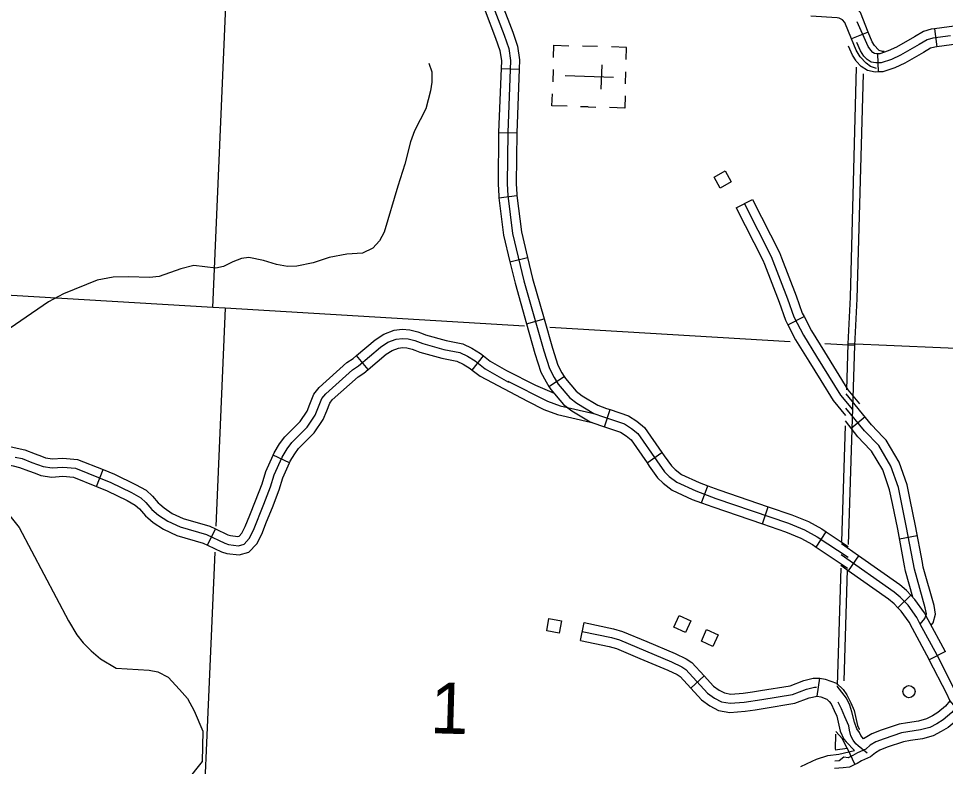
# Model space of a CAD drawing. Extents: x 653372 to 905732, y 627442 to 787275.
# Drawn here: x 837616 to 845264, y 669239 to 675411 of the extents above; entities that cross this region are included whole.
import ezdxf

# ---------------------------------------------------------------- set-up
doc = ezdxf.new("R2010")
doc.units = 0
for name, color, linetype in [('Level 2', 7, 'Continuous'), ('Level 32', 7, 'Continuous'), ('Level 35', 7, 'Continuous'), ('Level 4', 7, 'Continuous'), ('Level 45', 7, 'Continuous'), ('Level 5', 7, 'Continuous'), ('Level 56', 7, 'Continuous'), ('Level 57', 7, 'Continuous')]:
    doc.layers.add(name, color=color, linetype=linetype)

msp = doc.modelspace()

# ---------------------------------------------------------------- linework, layer by layer
at = {"layer": 'Level 2'}
for points in [[(844525.8, 675008.6), (844476.6, 673111.8), (844458.2, 672727)], [(844583.5, 674956.1), (844532.9, 673098.2), (844514, 672711.7)], [(844458.2, 672727), (844446.3, 672346.3)], [(844514, 672711.7), (844460.4, 671072)], [(844437, 672051), (844407, 671094.3)], [(844400.1, 670874.8), (844369.8, 669910.7)], [(844453.6, 670861.4), (844423.7, 669946.7)], [(844357.1, 669504.4), (844353.3, 669383.2)]]:
    msp.add_lwpolyline(points, dxfattribs=at)
at = {"layer": 'Level 32'}
for p, q in [((845173.3, 675325.9), (845192.9, 675177.8)), ((844626.9, 675300), (844487.6, 675244.3)), ((844702.6, 675119.7), (844708.4, 674970.4)), ((841597.3, 674999.9), (841747.2, 674993.9)), ((841576.4, 674470.1), (841726.4, 674468.5)), ((841579.5, 673932.3), (841728.3, 673950.8)), ((841669.9, 673404.5), (841815.9, 673439.3)), ((841807.5, 672891.6), (841951.8, 672932.5)), ((841992, 672375.9), (842118, 672457.3)), ((842449.1, 672042), (842496.8, 672184.2)), ((842801.1, 671744.1), (842924.5, 671829.4)), ((843252, 671414.4), (843304.2, 671555)), ((843752.8, 671241), (843801.2, 671383)), ((844195.4, 671049.2), (844278.5, 671174.1)), ((844546.7, 670976.7), (844460.6, 670854.7)), ((844976.9, 670653.8), (844870.9, 670548.6)), ((845263.5, 670188.1), (845130.4, 670120.4))]:
    msp.add_line(p, q, dxfattribs=at)
for points in [[(841346.6, 675994.4), (841622.8, 675273.6), (841660.3, 675164), (841675, 675065.7), (841651.4, 674470.4), (841647, 674048.1), (841652.7, 673950.9), (841691.6, 673637.1), (841784.4, 673247.6), (841948.7, 672668.9), (841995.7, 672523.1), (842033.7, 672449.6), (842068.9, 672395.1), (842165.3, 672280.7), (842222.6, 672236.9), (842363.3, 672152), (842443, 672123.2), (842614.7, 672065.6), (842672.1, 672028.8), (842725.3, 671985.7), (842881.1, 671760.3), (842944.7, 671670.5), (842983.4, 671632.8), (843046.6, 671584.4), (843203.4, 671512.4), (843368.3, 671451.2), (843969.7, 671246.3), (844101.7, 671191.5), (844205.7, 671135), (844460.8, 670965.3)], [(844626.9, 675300), (844563, 675459.8), (844505.4, 675523.5), (844477.9, 675537.2)], [(841465.5, 675474.5), (841552.3, 675248), (841587.1, 675146.1), (841599.8, 675061.6), (841597.3, 674999.9)], [(841605.5, 675528.2), (841693.3, 675299.1), (841733.5, 675181.8), (841750.2, 675069.8), (841747.2, 674993.9)], [(844487.6, 675244.3), (844433.7, 675379.2), (844413.2, 675401.8), (844387.8, 675414.5), (844370.3, 675417.9), (844152.2, 675429.6)], [(844702.6, 675119.7), (844693.6, 675119.3), (844678.1, 675122.3), (844664.6, 675131.2), (844648.1, 675148.8), (844627, 675180), (844535.6, 675383.7)], [(845695.2, 675392.7), (845294.4, 675342), (845173.3, 675325.9)], [(845173.3, 675325.9), (845144.7, 675322.1), (845081.6, 675303.5), (845008.6, 675260.9), (844858.7, 675174.4), (844792, 675143.9), (844720.9, 675120.4), (844702.6, 675119.7)], [(844694.7, 674997.8), (844644.8, 675015), (844608.3, 675043.3), (844559.7, 675096.1), (844525.7, 675149), (844487.6, 675244.3)], [(845304, 675267.9), (845160.3, 675248.9), (845111.4, 675234.5), (845046.1, 675196.3), (844893, 675108), (844819.4, 675074.3), (844734.3, 675046.2), (844688, 675044.4), (844649.2, 675051.8), (844616.2, 675073.8), (844589.6, 675102), (844561.3, 675143.9), (844531.1, 675213)], [(844757.6, 675138.3), (844754.6, 675138), (844743.5, 675139.6), (844717.1, 675148.7), (844710.1, 675154.1), (844678.9, 675188.1), (844659.7, 675218.1), (844626.9, 675300)], [(845713.9, 675244.5), (845313.6, 675193.8), (845192.9, 675177.8)], [(844526.6, 675061.8), (844495.6, 675107.7), (844462.7, 675183.1)], [(845192.9, 675177.8), (845175.8, 675175.6), (845141.3, 675165.4), (845083.6, 675131.7), (844927.3, 675041.5), (844846.7, 675004.7), (844747.8, 674972), (844708.4, 674970.4)], [(841597.3, 674999.9), (841576.4, 674472.3), (841576.4, 674470.1)], [(844708.4, 674970.4), (844682.3, 674969.4), (844620.4, 674981.3), (844567.7, 675016.4), (844527.1, 675059.4)], [(841747.2, 674993.9), (841726.4, 674468.6), (841726.4, 674468.5)], [(841576.4, 674470.1), (841572, 674046.3), (841578, 673944.1), (841579.5, 673932.3)], [(841726.4, 674468.5), (841722, 674049.9), (841727.5, 673957.8), (841728.3, 673950.8)], [(841579.5, 673932.3), (841617.7, 673623.8), (841669.9, 673404.5)], [(841728.3, 673950.8), (841765.5, 673650.5), (841815.9, 673439.3)], [(841669.9, 673404.5), (841711.9, 673228.6), (841807.5, 672891.6)], [(841815.9, 673439.3), (841857, 673266.5), (841951.8, 672932.5)], [(841807.5, 672891.6), (841876.9, 672647.1), (841926.3, 672494.2), (841968.7, 672411.9), (841992, 672375.9)], [(841951.8, 672932.5), (842020.5, 672690.6), (842065.2, 672552), (842098.7, 672487.2), (842118, 672457.3)], [(842118, 672457.3), (842129.4, 672439.7), (842217.4, 672335.3), (842264.9, 672299), (842395.7, 672220), (842467.7, 672194), (842496.8, 672184.2)], [(841992, 672375.9), (842008.5, 672350.4), (842113.2, 672226.1), (842180.3, 672174.8), (842330.8, 672084), (842418.3, 672052.3), (842449.1, 672042)], [(842496.8, 672184.2), (842647.3, 672133.8), (842716.1, 672089.7), (842780.9, 672037.2), (842924.5, 671829.4)], [(842449.1, 672042), (842582, 671997.5), (842628.1, 671967.9), (842669.7, 671934.2), (842801.1, 671744.1)], [(842924.5, 671829.4), (842942.5, 671803.3), (843002, 671719.4), (843032.5, 671689.6), (843085.6, 671649.1), (843232.2, 671581.8), (843304.2, 671555)], [(842801.1, 671744.1), (842819.6, 671717.3), (842887.5, 671621.5), (842934.3, 671575.9), (843007.7, 671519.8), (843174.7, 671443.1), (843252, 671414.4)], [(843304.2, 671555), (843393.5, 671521.9), (843801.2, 671383)], [(843252, 671414.4), (843343.2, 671380.5), (843752.8, 671241)], [(843801.2, 671383), (843996.2, 671316.5), (844134.1, 671259.3), (844244.4, 671199.3), (844278.5, 671174.1)], [(843752.8, 671241), (843943.2, 671176.1), (844069.4, 671123.8), (844166.9, 671070.7), (844195.4, 671049.2)], [(844278.5, 671174.1), (844459.8, 671053.5)], [(844195.4, 671049.2), (844412, 670905.1), (844454, 670874.3)], [(844546.7, 670976.7), (844406.4, 671075.8)], [(845341.6, 669869.5), (845195.4, 670157.2), (845056.2, 670413.2), (845026.8, 670468.5), (844954.8, 670570), (844889.9, 670635.5), (844840.5, 670678), (844403.6, 670986.3)], [(844976.9, 670653.8), (844940.9, 670690.1), (844886.5, 670736.9), (844546.7, 670976.7)], [(844460.6, 670854.7), (844400.8, 670896.9)], [(844870.9, 670548.6), (844839, 670580.8), (844794.5, 670619), (844460.6, 670854.7)], [(845263.5, 670188.1), (845261.5, 670192), (845122, 670448.6), (845090.5, 670507.8), (845012.2, 670618.2), (844976.9, 670653.8)], [(845130.4, 670120.4), (845129.3, 670122.5), (844990.5, 670377.9), (844963.2, 670429.2), (844897.5, 670521.8), (844870.9, 670548.6)], [(845498.4, 669704.9), (845468, 669706.4), (845418.4, 669707.8), (845385, 669712.7), (845347, 669727.8), (845298.6, 669783.3), (845274.3, 669837.2), (845130.4, 670120.4)]]:
    msp.add_lwpolyline(points, dxfattribs=at)
at = {"layer": 'Level 35'}
for points in [[(841002.3, 675042.6), (841025.4, 674971.2), (841026.3, 674886.1), (841014.4, 674815.2), (840975.6, 674666.5), (840882.4, 674483.6), (840850.3, 674393.9), (840803, 674208.4), (840744.8, 674029), (840632.1, 673648.1), (840593.3, 673576.5), (840538.6, 673517.2), (840454.3, 673475.2), (840323.4, 673466.9), (840179.3, 673439.8), (840047, 673396.5), (839910.9, 673368.2), (839835, 673364.2), (839743.4, 673381.4), (839636, 673414.9), (839516.6, 673438.5), (839454.6, 673431.3), (839384.4, 673403.1), (839307, 673365.1), (839244, 673351.9), (839062.6, 673373.3), (838955.4, 673344.7), (838775, 673283), (838695, 673275), (838522.4, 673279.3), (838397.6, 673276.9), (838264.6, 673252.6), (837987.6, 673139.1), (837864.1, 673074.7), (837448.2, 672788.8)], [(837543, 671308.2), (837621.6, 671211.1), (838027.9, 670442.1), (838097.3, 670325.1), (838148.3, 670258.3), (838214.4, 670193.4), (838292.2, 670127.6), (838421.4, 670050.3), (838692.8, 670032.5), (838764.8, 670020.6), (838849.4, 669975.9), (838942.9, 669875.6), (839010.3, 669800.8), (839063.6, 669699.6), (839134.9, 669531.5), (839130.6, 669279.4), (839002.1, 669118.1)]]:
    msp.add_lwpolyline(points, dxfattribs=at)
at = {"layer": 'Level 4'}
for points in [[(841791.3, 672873.9), (839321.9, 673021.1), (839217.5, 673027.3), (834002.2, 673337.6), (833970.8, 673339.5), (832760.8, 673391.5)], [(843983.3, 672743.3), (841998.9, 672861.6)], [(844514, 672711.7), (844266.9, 672726.4)], [(846368.7, 672644.2), (844458.2, 672727)]]:
    msp.add_lwpolyline(points, dxfattribs=at)
at = {"layer": 'Level 45'}
for p, q in [((843537.2, 673848.8), (843670.9, 673916.7)), ((843963.1, 672883.9), (844096.6, 672952.4)), ((840500.6, 672515.5), (840403.6, 672629.9)), ((841358.5, 672510.8), (841451.8, 672628.3)), ((844600.4, 672123.4), (844486.5, 672029.1)), ((839852.4, 671746.1), (839715.4, 671807.2)), ((838259.5, 671549.9), (838314.9, 671689.3)), ((839175.1, 671065.7), (839240.1, 671200.9)), ((844884.6, 671118), (845031.4, 671145.5)), ((842251.6, 670280), (842282.3, 670426.8)), ((843161.4, 669885.6), (843272.3, 669986.7)), ((844204.1, 669819.1), (844225.9, 669967.5)), ((844452.9, 669389.7), (844516.8, 669254.7))]:
    msp.add_line(p, q, dxfattribs=at)
for points in [[(843604.1, 673882.7), (843824.7, 673448.5), (843961, 673097.1), (844013.1, 672950.8), (844091.6, 672798), (844200.4, 672622.2), (844397.8, 672302.3), (844496.8, 672184.7)], [(843670.9, 673916.7), (843893.3, 673479.2), (843909.4, 673437.5)], [(843537.2, 673848.8), (843756.1, 673417.9), (843769.6, 673383.2)], [(843909.4, 673437.5), (844031.3, 673123.2), (844082.1, 672980.6), (844096.6, 672952.4)], [(843769.6, 673383.2), (843890.7, 673070.9), (843944.1, 672921), (843963.1, 672883.9)], [(844096.6, 672952.4), (844156.9, 672834.9), (844264.2, 672661.7), (844362, 672503.1)], [(843963.1, 672883.9), (844026.2, 672761.1), (844136.6, 672582.8), (844234.4, 672424.4)], [(840403.6, 672629.9), (840558.2, 672760.9), (840629.3, 672807.1), (840715.1, 672839.5), (840780.6, 672846.5), (840843.4, 672843.1), (840909.5, 672825.3), (840939.5, 672813.8)], [(840939.5, 672813.8), (840974.2, 672800.4), (841142.7, 672753.9), (841281.2, 672727.8), (841355.7, 672691), (841426.9, 672648), (841451.8, 672628.3)], [(837588.1, 671792.6), (837646.6, 671779.3), (837725.3, 671748.3), (837819.7, 671714), (837893.1, 671702.2), (837980.3, 671708.9), (838085.7, 671699.6), (838377.7, 671583.6), (838546.5, 671500.3), (838623.8, 671457.3), (838667.2, 671416.7), (838715.4, 671361), (838770.7, 671313.2), (838847.9, 671262.2), (838948.1, 671215.8), (839166.9, 671152.9), (839316.7, 671080.9), (839348.5, 671071.4), (839429.6, 671061.1), (839476.4, 671074.6), (839519.3, 671119.8), (839554.5, 671188.4), (839640.2, 671403.9), (839695.9, 671547.3), (839726.2, 671647), (839790.9, 671792.3), (839831.7, 671860.9), (839869.3, 671911.4), (839996.7, 672038.9), (840062.8, 672137.1), (840117.5, 672274.5), (840149.9, 672315.1), (840371.1, 672513.4), (840420.4, 672545.8), (840603, 672700.6), (840663.4, 672739.8), (840732.6, 672766), (840782.6, 672771.3), (840831.5, 672768.7), (840886.2, 672753.9), (840950.7, 672729.1), (841125.8, 672680.7), (841257.2, 672656), (841319.7, 672625.2), (841384.1, 672586.3), (841466.1, 672521.1), (841658.3, 672411.5)], [(840018.8, 672229.4), (840051.9, 672312.6), (840095.2, 672366.8), (840325.2, 672573), (840375.4, 672606), (840403.6, 672629.9)], [(840500.6, 672515.5), (840647.9, 672640.3), (840697.5, 672672.5), (840750.1, 672692.4), (840784.6, 672696.1), (840819.6, 672694.2), (840862.9, 672682.5), (840885.6, 672673.8)], [(840885.6, 672673.8), (840927.2, 672657.8), (841108.8, 672607.6), (841233.2, 672584.2), (841283.6, 672559.3), (841341.2, 672524.6), (841358.5, 672510.8)], [(841451.8, 672628.3), (841508.2, 672583.5), (841640.6, 672508), (841881.7, 672386.8)], [(840158.2, 672173.9), (840183, 672236.4), (840204.6, 672263.5), (840416.9, 672453.8), (840465.4, 672485.6), (840500.6, 672515.5)], [(841358.5, 672510.8), (841423.9, 672458.8), (841814.3, 672252.8)], [(844362, 672503.1), (844458.7, 672346.4), (844554.1, 672233)], [(841651.9, 672418.4), (841979.1, 672253.9), (842083.5, 672216.5), (842363.3, 672152)], [(844234.4, 672424.4), (844336.8, 672258.2), (844439.4, 672136.4)], [(841881.7, 672386.8), (842034.5, 672319.5)], [(841814.3, 672252.8), (841949.5, 672184.9), (842062.3, 672144.5), (842334.7, 672081.6)], [(844750.9, 671955.7), (844652.5, 672059.4), (844445.3, 672313.9)], [(839715.4, 671807.2), (839724.2, 671826.9), (839769.2, 671902.5), (839812.4, 671960.6), (839938.5, 672086.8), (839996.1, 672172.3), (840018.8, 672229.4)], [(839852.4, 671746.1), (839857.6, 671757.8), (839894.2, 671819.2), (839926.2, 671862.3), (840054.8, 671991), (840129.5, 672101.9), (840158.2, 672173.9)], [(845056.2, 670413.2), (845094.5, 670459.4), (845105.9, 670499.1), (845096.6, 670549.2), (845007.2, 670868.1), (844943.2, 671211), (844874.7, 671542.4), (844814, 671717.7), (844713.7, 671886.5), (844596.6, 672009.8), (844441.6, 672197)], [(842330.1, 672082.7), (842346.4, 672078.9)], [(844642.5, 671852.9), (844540.7, 671960.3), (844438.2, 672090.6)], [(844971.9, 671440.8), (844946.8, 671562.2), (844882.1, 671749.3), (844773.6, 671931.8), (844750.9, 671955.7)], [(837256.7, 671908.8), (837285.7, 671912.8), (837324.6, 671917.2), (837366.2, 671914.9), (837507.8, 671887.2), (837604.6, 671865.8), (837668.8, 671851.1), (837751.8, 671818.4), (837804.3, 671799.3)], [(837804.3, 671799.3), (837838.6, 671786.9), (837896.2, 671777.6), (837980.7, 671784.1), (838103.2, 671773.3), (838314.9, 671689.3)], [(839523.2, 671312.6), (839570.4, 671431.4), (839625, 671571.8), (839655.7, 671673.3), (839715.4, 671807.2)], [(844825.7, 671410.5), (844802.5, 671522.5), (844745.9, 671686.1), (844653.7, 671841.1), (844642.5, 671852.9)], [(837277.2, 671760.2), (837304.5, 671764), (837328.8, 671766.7), (837347.5, 671765.7), (837477.3, 671740.3), (837571.7, 671719.5), (837624.4, 671707.4), (837698.7, 671678.1), (837753.2, 671658.3)], [(839662.6, 671257.2), (839710, 671376.5), (839766.9, 671522.8), (839796.6, 671620.8), (839852.4, 671746.1)], [(837753.2, 671658.3), (837800.7, 671641.1), (837889.9, 671626.7), (837979.9, 671633.6), (838068.2, 671625.8), (838259.5, 671549.9)], [(838314.9, 671689.3), (838408.2, 671652.2), (838581.4, 671566.7), (838668.4, 671518.3), (838721.3, 671468.7), (838768.6, 671414.2), (838780.2, 671404.1)], [(838259.5, 671549.9), (838347.2, 671515.1), (838511.7, 671433.9), (838579.3, 671396.2), (838613.1, 671364.6), (838662.3, 671307.8), (838682.1, 671290.6)], [(838780.2, 671404.1), (838816.1, 671373.1), (838884.5, 671327.8), (838974.4, 671286.3), (839193.7, 671223.2), (839240.1, 671200.9)], [(844926.1, 670896), (844869.9, 671196.6), (844825.7, 671410.5)], [(845072.9, 670923.4), (845016.4, 671225.4), (844971.9, 671440.8)], [(838682.1, 671290.6), (838725.3, 671253.3), (838811.3, 671196.5), (838921.8, 671145.3), (839140.1, 671082.6), (839175.1, 671065.7)], [(839175.1, 671065.7), (839289.6, 671010.7), (839333, 670997.8), (839435.5, 670984.7), (839516.8, 671008.2), (839581.1, 671076), (839622.9, 671157.4), (839662.6, 671257.2)], [(839240.1, 671200.9), (839343.7, 671151.1), (839364, 671145.1), (839423.7, 671137.4), (839436, 671141), (839457.4, 671163.6), (839486.1, 671219.5), (839523.2, 671312.6)], [(844994.8, 670635.8), (844934.4, 670851.2), (844926.1, 670896)], [(845146, 670404.5), (845162, 670423.7), (845182.6, 670495.5), (845169.4, 670566.2), (845080, 670885.1), (845072.9, 670923.4)], [(842282.3, 670426.8), (842525.3, 670376), (842598.8, 670354), (842799.2, 670269.7)], [(842267, 670353.4), (842506.9, 670303.2), (842573.5, 670283.3), (843003.3, 670102.5), (843087.7, 670062.4), (843122.3, 670039.9), (843299.5, 669845.4), (843357.8, 669803.6), (843415.3, 669773.9), (843488, 669760.9), (843602.9, 669769.4), (843747.9, 669791.5), (844001.5, 669833), (844117.2, 669876.4), (844182.4, 669892.3), (844199.2, 669893.5)], [(842251.6, 670280), (842488.4, 670230.4), (842548.1, 670212.6), (842741.1, 670131.5)], [(842799.2, 670269.7), (843034, 670171), (843124.3, 670128), (843171.2, 670097.6), (843272.3, 669986.7)], [(842741.1, 670131.5), (842972.7, 670034.1), (843051, 669996.8), (843073.4, 669982.3), (843161.4, 669885.6)], [(843272.3, 669986.7), (843349.6, 669901.8), (843397.1, 669867.8), (843439.7, 669845.7), (843491.9, 669836.4), (843594.5, 669844), (843670.4, 669855.6)], [(843670.4, 669855.6), (843736.2, 669865.6), (843982.1, 669905.8), (844095.1, 669948.2), (844170.7, 669966.6), (844225.9, 669967.5)], [(844225.9, 669967.5), (844272.3, 669960.7), (844364.3, 669925.5), (844419, 669875.5), (844449.7, 669831), (844481.8, 669764.2), (844509.2, 669701.2), (844538.8, 669577.8), (844551.4, 669547.9), (844553.4, 669545.8)], [(843161.4, 669885.6), (843249.3, 669789.1), (843318.5, 669739.5), (843390.9, 669702), (843484.1, 669685.4), (843611.3, 669694.8), (843693, 669707.3)], [(844586.5, 669466.6), (844566.4, 669494.3), (844553.9, 669519.4), (844533.4, 669548.4), (844513.5, 669605.5), (844492.4, 669691.3), (844473.6, 669744.8), (844446, 669802.6), (844369.5, 669900.8)], [(843693, 669707.3), (843759.6, 669717.5), (844020.9, 669760.2), (844139.4, 669804.6), (844204.1, 669819.1)], [(844204.1, 669819.1), (844234.2, 669814.7), (844284.1, 669795.6), (844305.2, 669776.2), (844319.6, 669755.5), (844345.3, 669701.7), (844366.4, 669653.4), (844395.8, 669530.8), (844424, 669464), (844445.2, 669441.9)], [(845391.3, 669790.6), (845355.8, 669732.3), (845316.9, 669683.8), (845243.8, 669623), (845192.1, 669591.8), (845134.4, 669562), (845057.6, 669541.2), (844899.6, 669515.4), (844758.3, 669468.2), (844689.9, 669441.5), (844643.5, 669413.6), (844606, 669382.1), (844537.2, 669352.2), (844499.1, 669328.9), (844460.6, 669310.7), (844423.8, 669315.9), (844386.5, 669284.9), (844351.5, 669283.5)], [(844617.3, 669348.9), (844542.5, 669410.3), (844523.4, 669426.4), (844502.3, 669455.5), (844483.8, 669492.7), (844471.3, 669538.7), (844465.8, 669573.9), (844432.9, 669649), (844405.5, 669714.2), (844378.6, 669770.4)], [(845299.4, 669781.4), (845263.4, 669736.4), (845200.4, 669684), (845155.7, 669657), (845107.2, 669632), (845041.8, 669614.3), (844951.5, 669599.6)], [(845428.2, 669707.6), (845417.1, 669689.3), (845370.5, 669631.2), (845287.2, 669562), (845228.6, 669526.6), (845161.6, 669492), (845073.4, 669468.1), (844975.6, 669452.2)], [(844951.5, 669599.6), (844881.7, 669588.2), (844732.9, 669538.4), (844656.8, 669508.7), (844586.5, 669466.6)], [(844452.3, 669388.3), (844413.7, 669466), (844357.8, 669528.3)], [(844445.2, 669441.9), (844514.1, 669370.1)], [(844975.6, 669452.2), (844917.6, 669442.7), (844783.7, 669398), (844722.9, 669374.2), (844687, 669352.7), (844645.7, 669318), (844571.8, 669285.8), (844534.7, 669263.1), (844516.8, 669254.7)], [(844163, 669282.8), (844198.5, 669299.2), (844292.1, 669330), (844383.5, 669340.8), (844514.1, 669370.1)], [(844452.3, 669388.3), (844352.9, 669372.9)], [(844071.1, 669239.2), (844163, 669282.8)], [(844516.8, 669254.7), (844472.4, 669233.6), (844418.7, 669228.2), (844348.2, 669221.9)]]:
    msp.add_lwpolyline(points, dxfattribs=at)
at = {"layer": 'Level 5'}
for points in [[(839217.5, 673027.3), (839335.5, 675712)], [(839321.9, 673021.1), (839243.4, 671220.8)], [(839234.1, 671006.5), (839083.3, 667547.3)]]:
    msp.add_lwpolyline(points, dxfattribs=at)
at = {"layer": 'Level 56'}
for points in [[(843404.7, 674011.9), (843354.4, 674103), (843445.8, 674153.4), (843496.1, 674062.3)], [(841974.1, 670357.2), (841992.2, 670459.7), (842095, 670441.6), (842076.9, 670339.1)], [(843023.5, 670388.9), (843066.5, 670483.7), (843161.6, 670440.6), (843118.6, 670345.8)], [(843250.2, 670273.5), (843293.2, 670368.2), (843388.3, 670325.1), (843345.3, 670230.3)]]:
    msp.add_lwpolyline(points, close=True, dxfattribs=at)
msp.add_circle((844962.7, 669856.6), 49.8, dxfattribs=at)
at = {"layer": 'Level 57'}
for p, q in [((842393.5, 675179.8), (842268.6, 675183.5)), ((842427.4, 675028.7), (842421.3, 674827.9)), ((842026, 674990.2), (842023, 674890.2)), ((842524.3, 674925.7), (842124.5, 674937.7)), ((842324.4, 674931.7), (842324.4, 674931.7)), ((842324.4, 674931.7), (842324.4, 674931.7)), ((842622.8, 674872.2), (842625.8, 674972.2)), ((842316.9, 674681.8), (842253.6, 674683.7)), ((842316.9, 674681.8), (842378.5, 674680))]:
    msp.add_line(p, q, dxfattribs=at)
for points in [[(842029.1, 675090.7), (842032.1, 675190.6), (842157, 675186.9)], [(842628.8, 675072.7), (842631.8, 675172.6), (842506.8, 675176.4)], [(842142, 674687.1), (842017, 674690.8), (842020.1, 674790.8)], [(842619.8, 674772.8), (842616.8, 674672.8), (842491.8, 674676.6)]]:
    msp.add_lwpolyline(points, dxfattribs=at)

# ---------------------------------------------------------------- texts
at = {"layer": 'Level 5'}
msp.add_text('1', height=422.4, rotation=358.28003, dxfattribs=at).set_placement((841008.5, 669514.3))

doc.saveas('drawing.dxf')
